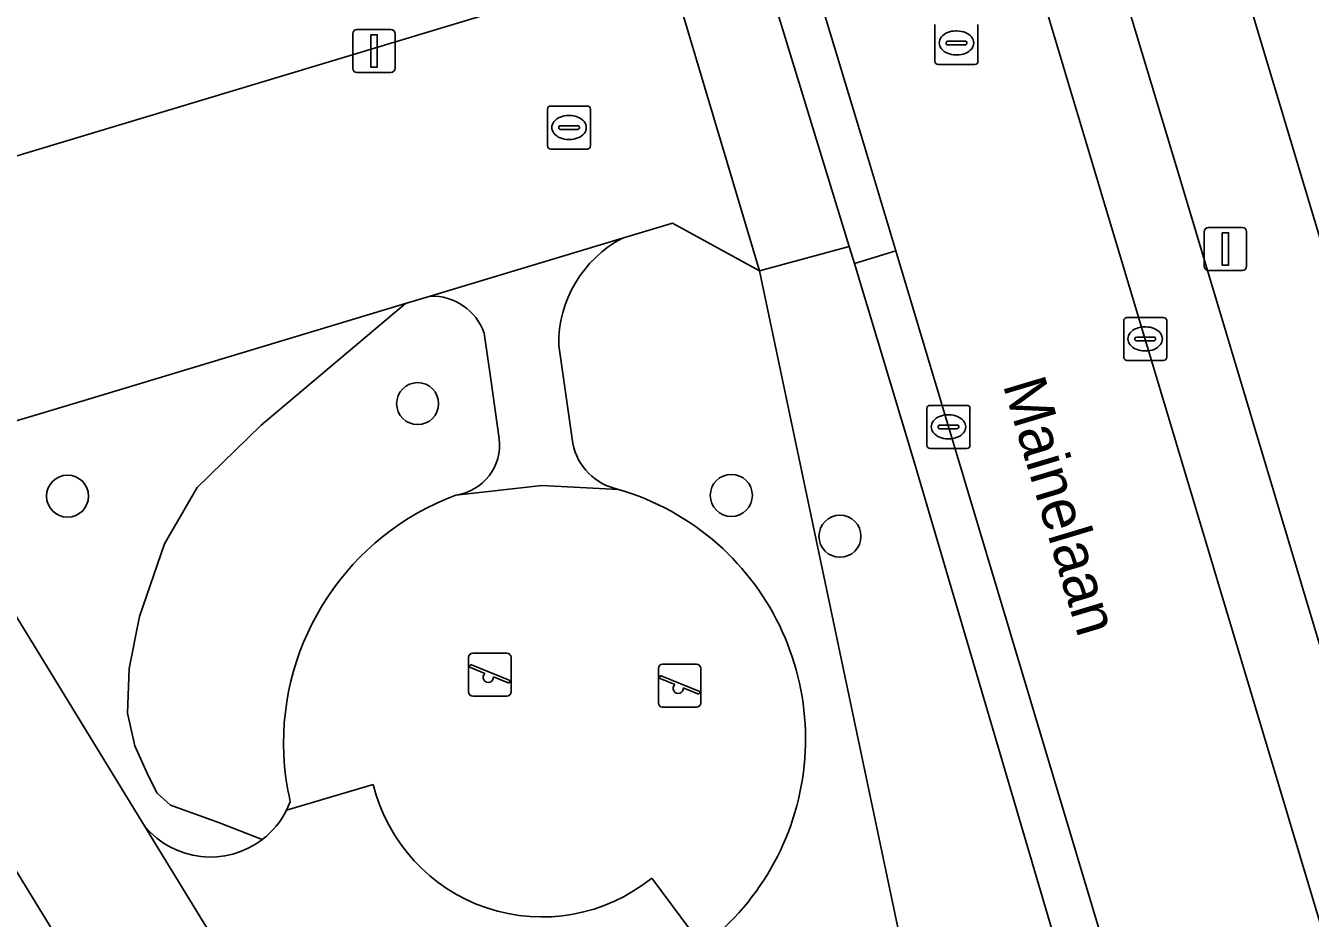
# Model space of a CAD drawing. Extents: x 157767 to 159172, y 387839 to 389425.
# Drawn here: x 158365.56 to 158395.45, y 388467.39 to 388488.15 of the extents above; entities that cross this region are included whole.
import ezdxf

# ---------------------------------------------------------------- set-up
doc = ezdxf.new("R2010")
doc.units = 0
for name, color, linetype in [('IMGEO_Boom', 7, 'Continuous'), ('IMGEO_Erf', 7, 'Continuous'), ('IMGEO_Groenvoorziening', 7, 'Continuous'), ('IMGEO_Kolk', 7, 'Continuous'), ('IMGEO_Lichtmast', 7, 'Continuous'), ('IMGEO_Openbare_ruimte_label', 7, 'Continuous'), ('IMGEO_Parkeervlak_open', 7, 'Continuous'), ('IMGEO_Rijbaan_lokaal_open', 7, 'Continuous'), ('IMGEO_Rioolput', 7, 'Continuous'), ('IMGEO_Speelvoorziening', 7, 'Continuous'), ('IMGEO_Terreindeel_zand', 7, 'Continuous'), ('IMGEO_Voetpad_open', 7, 'Continuous')]:
    doc.layers.add(name, color=color, linetype=linetype)

msp = doc.modelspace()

# ---------------------------------------------------------------- linework, layer by layer
at = {"layer": 'IMGEO_Boom'}
for centre in [(158374.678, 388479.361), (158366.533, 388477.208), (158381.977, 388477.225), (158384.505, 388476.275)]:
    msp.add_circle(centre, 0.489, dxfattribs=at)
at = {"layer": 'IMGEO_Erf'}
for points in [[(158366.103, 388530.873), (158360.131, 388540.602), (158358.142, 388543.842), (158322.626, 388522.238), (158314.356, 388517.207), (158305.25, 388511.668), (158312.315, 388500), (158328.006, 388474.085), (158329.045, 388472.369), (158331.064, 388471.977), (158339.268, 388476.896), (158340.523, 388477.649), (158348.428, 388480.03), (158358.003, 388482.915), (158360.636, 388483.708), (158378.748, 388489.164), (158379.851, 388490.943), (158379.808, 388491.087), (158377.122, 388500)], [(158390.637, 388500), (158406.469, 388447.241), (158417.027, 388450.396), (158425.589, 388452.954), (158430.867, 388454.531), (158430.618, 388455.37), (158425.338, 388453.796), (158423.523, 388459.892), (158421.786, 388465.725), (158420.053, 388471.546), (158418.315, 388477.381), (158416.568, 388483.25), (158414.827, 388489.095)], [(158365.133, 388419.457), (158376.429, 388426.363), (158387.122, 388432.9), (158360.606, 388476.208)]]:
    msp.add_lwpolyline(points, dxfattribs=at)
at = {"layer": 'IMGEO_Groenvoorziening'}
for points in [[(158382.634, 388482.447), (158380.606, 388483.556), (158379.446, 388483.21)], [(158386.228, 388478.005), (158384.839, 388482.622), (158384.721, 388483.015), (158382.634, 388482.447), (158387.837, 388457.747), (158390.881, 388458.608)], [(158387.297, 388457.594), (158387.837, 388457.747), (158382.634, 388482.447)], [(158374.972, 388481.861), (158374.394, 388481.687), (158371.037, 388478.86), (158369.552, 388477.41), (158368.792, 388476.097), (158368.205, 388474.405), (158367.963, 388473.196), (158367.929, 388472.16), (158368.101, 388471.4), (158368.412, 388470.709), (158368.619, 388470.295), (158368.93, 388470.018), (158370.07, 388469.604), (158371.065, 388469.222)], [(158374.394, 388481.687), (158366.919, 388479.436), (158364.221, 388478.624), (158363.886, 388478.411), (158363.169, 388477.953), (158368.328, 388469.526)], [(158371.065, 388469.222), (158370.07, 388469.604), (158368.93, 388470.018), (158368.619, 388470.295), (158368.412, 388470.709), (158368.101, 388471.4), (158367.929, 388472.16), (158367.963, 388473.196), (158368.205, 388474.405), (158368.792, 388476.097), (158369.552, 388477.41), (158371.037, 388478.86), (158374.394, 388481.687)], [(158376.576, 388478.544), (158376.38, 388479.927), (158376.227, 388481.002)], [(158377.962, 388480.716), (158378.286, 388478.43)], [(158391.623, 388459.705), (158386.228, 388478.005)], [(158371.629, 388469.901), (158371.715, 388470.097)]]:
    msp.add_lwpolyline(points, dxfattribs=at)
for centre, radius, start, end in [((158380.73, 388480.757), 2.769, 117.6364, 180.8559), ((158375.01, 388480.57), 1.292, 19.545, 91.6747), ((158375.413, 388478.395), 1.172, 277.3894, 7.2794), ((158379.625, 388478.705), 1.367, 191.6136, 258.4402), ((158377.645, 388471.544), 6.067, 48.604, 73.6714), ((158377.735, 388471.449), 6.178, 110.5748, 182.326), ((158377.653, 388471.56), 6.05, 311.9311, 48.5635), ((158377.808, 388471.505), 6.253, 182.8122, 193.0107), ((158369.848, 388470.806), 1.998, 307.5234, 333.0483), ((158369.855, 388470.799), 1.988, 219.8252, 307.499)]:
    msp.add_arc(centre, radius, start, end, dxfattribs=at)
at = {"layer": 'IMGEO_Kolk'}
for p, q in [((158377.776, 388486.284), (158378.628, 388486.284)), ((158377.701, 388485.358), (158377.701, 388486.21)), ((158378.189, 388486.064), (158378.214, 388486.064)), ((158378.702, 388486.21), (158378.702, 388485.358)), ((158377.96, 388485.778), (158377.96, 388485.79)), ((158378.398, 388485.741), (158378, 388485.741)), ((158378.003, 388485.827), (158378.401, 388485.827)), ((158378.444, 388485.79), (158378.444, 388485.778)), ((158378.212, 388485.504), (158378.187, 388485.504)), ((158378.628, 388485.284), (158377.776, 388485.284)), ((158391.106, 388480.44), (158391.106, 388481.292)), ((158391.181, 388481.366), (158392.033, 388481.366)), ((158391.594, 388481.146), (158391.619, 388481.146)), ((158392.107, 388481.292), (158392.107, 388480.44)), ((158391.365, 388480.86), (158391.365, 388480.872)), ((158391.408, 388480.909), (158391.806, 388480.909)), ((158391.849, 388480.872), (158391.849, 388480.86)), ((158391.803, 388480.823), (158391.405, 388480.823)), ((158391.617, 388480.586), (158391.592, 388480.586)), ((158392.033, 388480.366), (158391.181, 388480.366)), ((158386.529, 388478.394), (158386.529, 388479.246)), ((158386.604, 388479.32), (158387.456, 388479.32)), ((158387.017, 388479.1), (158387.042, 388479.1)), ((158387.53, 388479.246), (158387.53, 388478.394)), ((158386.788, 388478.814), (158386.788, 388478.826)), ((158387.226, 388478.777), (158386.828, 388478.777)), ((158386.831, 388478.863), (158387.229, 388478.863)), ((158387.272, 388478.826), (158387.272, 388478.814)), ((158387.04, 388478.54), (158387.015, 388478.54)), ((158387.456, 388478.32), (158386.604, 388478.32))]:
    msp.add_line(p, q, dxfattribs=at)
for points in [[(158377.776, 388486.284), (158378.628, 388486.284)], [(158377.701, 388485.358), (158377.701, 388486.21)], [(158378.702, 388486.21), (158378.702, 388485.358)], [(158378.628, 388485.284), (158377.776, 388485.284)], [(158391.106, 388480.44), (158391.106, 388481.292)], [(158391.181, 388481.366), (158392.033, 388481.366)], [(158392.107, 388481.292), (158392.107, 388480.44)], [(158392.033, 388480.366), (158391.181, 388480.366)], [(158386.529, 388478.394), (158386.529, 388479.246)], [(158386.604, 388479.32), (158387.456, 388479.32)], [(158387.53, 388479.246), (158387.53, 388478.394)], [(158387.456, 388478.32), (158386.604, 388478.32)]]:
    msp.add_lwpolyline(points, dxfattribs=at)
for centre, radius, start, end in [((158377.778, 388486.208), 0.0765, 91.552, 178.448), ((158377.778, 388486.208), 0.0765, 91.552, 178.448), ((158378.626, 388486.208), 0.0765, 1.552, 88.448), ((158378.626, 388486.208), 0.0765, 1.552, 88.448), ((158378, 388485.787), 0.0403, 85.8775, 175.7526), ((158377.997, 388485.777), 0.0366, 178.938, 274.7102), ((158378.401, 388485.784), 0.043, 264.8664, 352.4533), ((158378.405, 388485.789), 0.0386, 1.7309, 96.639), ((158377.778, 388485.36), 0.0765, 181.552, 268.448), ((158377.778, 388485.36), 0.0765, 181.552, 268.448), ((158378.626, 388485.36), 0.0765, 271.552, 358.448), ((158378.626, 388485.36), 0.0765, 271.552, 358.448), ((158391.183, 388481.29), 0.0765, 91.552, 178.448), ((158391.183, 388481.29), 0.0765, 91.552, 178.448), ((158392.031, 388481.29), 0.0765, 1.552, 88.448), ((158392.031, 388481.29), 0.0765, 1.552, 88.448), ((158391.405, 388480.869), 0.0403, 85.8775, 175.7526), ((158391.402, 388480.859), 0.0366, 178.938, 274.7102), ((158391.806, 388480.866), 0.043, 264.8664, 352.4533), ((158391.81, 388480.871), 0.0386, 1.7309, 96.639), ((158391.183, 388480.442), 0.0765, 181.552, 268.448), ((158391.183, 388480.442), 0.0765, 181.552, 268.448), ((158392.031, 388480.442), 0.0765, 271.552, 358.448), ((158392.031, 388480.442), 0.0765, 271.552, 358.448), ((158386.606, 388479.244), 0.0765, 91.552, 178.448), ((158386.606, 388479.244), 0.0765, 91.552, 178.448), ((158387.454, 388479.244), 0.0765, 1.552, 88.448), ((158387.454, 388479.244), 0.0765, 1.552, 88.448), ((158386.828, 388478.823), 0.0403, 85.8775, 175.7526), ((158386.825, 388478.813), 0.0366, 178.938, 274.7102), ((158387.229, 388478.82), 0.043, 264.8664, 352.4533), ((158387.233, 388478.825), 0.0386, 1.7309, 96.639), ((158386.606, 388478.396), 0.0765, 181.552, 268.448), ((158386.606, 388478.396), 0.0765, 181.552, 268.448), ((158387.454, 388478.396), 0.0765, 271.552, 358.448), ((158387.454, 388478.396), 0.0765, 271.552, 358.448)]:
    msp.add_arc(centre, radius, start, end, dxfattribs=at)
for centre, major_axis, ratio, start_param, end_param in [((158378.188, 388485.784), (-0.387, 0.002), 0.722429, 4.712389, 7.853982), ((158378.213, 388485.784), (-0.39, 0.002), 0.717154, 1.570796, 4.712389), ((158391.593, 388480.866), (-0.387, 0.002), 0.722429, 4.712389, 7.853982), ((158391.618, 388480.866), (-0.39, 0.002), 0.717154, 1.570796, 4.712389), ((158387.016, 388478.82), (-0.387, 0.002), 0.722429, 4.712389, 7.853982), ((158387.041, 388478.82), (-0.39, 0.002), 0.717154, 1.570796, 4.712389)]:
    msp.add_ellipse(centre, major_axis=major_axis, ratio=ratio, start_param=start_param, end_param=end_param, dxfattribs=at)
at = {"layer": 'IMGEO_Lichtmast'}
for p, q in [((158373.267, 388488.066), (158374.057, 388488.066)), ((158374.057, 388488.066), (158373.267, 388488.066)), ((158373.167, 388487.166), (158373.167, 388487.966)), ((158373.167, 388487.966), (158373.167, 388487.166)), ((158374.157, 388487.966), (158374.157, 388487.166)), ((158374.157, 388487.166), (158374.157, 388487.966)), ((158374.057, 388487.066), (158373.267, 388487.066)), ((158373.267, 388487.066), (158374.057, 388487.066)), ((158392.977, 388482.559), (158392.977, 388483.359)), ((158392.977, 388483.359), (158392.977, 388482.559)), ((158393.077, 388483.459), (158393.867, 388483.459)), ((158393.867, 388483.459), (158393.077, 388483.459)), ((158393.967, 388483.359), (158393.967, 388482.559)), ((158393.967, 388482.559), (158393.967, 388483.359)), ((158393.867, 388482.459), (158393.077, 388482.459)), ((158393.077, 388482.459), (158393.867, 388482.459))]:
    msp.add_line(p, q, dxfattribs=at)
for points in [[(158373.587, 388487.941), (158373.737, 388487.941), (158373.737, 388487.191), (158373.587, 388487.191), (158373.587, 388487.941)], [(158393.397, 388483.334), (158393.547, 388483.334), (158393.547, 388482.584), (158393.397, 388482.584), (158393.397, 388483.334)]]:
    msp.add_lwpolyline(points, dxfattribs=at)
for centre, start, end in [((158373.267, 388487.966), 90, 180), ((158373.267, 388487.966), 90, 180), ((158374.057, 388487.966), 0, 90), ((158374.057, 388487.966), 360, 90), ((158373.267, 388487.166), 180, 270), ((158373.267, 388487.166), 180, 270), ((158374.057, 388487.166), 270, 0), ((158374.057, 388487.166), 270, 0), ((158393.077, 388483.359), 90, 180), ((158393.077, 388483.359), 90, 180), ((158393.867, 388483.359), 0, 90), ((158393.867, 388483.359), 360, 90), ((158393.077, 388482.559), 180, 270), ((158393.077, 388482.559), 180, 270), ((158393.867, 388482.559), 270, 0), ((158393.867, 388482.559), 270, 0)]:
    msp.add_arc(centre, 0.1, start, end, dxfattribs=at)
at = {"layer": 'IMGEO_Parkeervlak_open'}
for points in [[(158383.048, 388509.413), (158383.586, 388507.617), (158401.064, 388449.291), (158401.69, 388447.203)], [(158402.584, 388450.649), (158392.348, 388484.817), (158387.769, 388500), (158385.765, 388506.636)]]:
    msp.add_lwpolyline(points, dxfattribs=at)
at = {"layer": 'IMGEO_Rijbaan_lokaal_open'}
for points in [[(158383.586, 388507.617), (158378.766, 388506.154), (158380.632, 388500), (158381.817, 388496.094), (158383.063, 388491.986), (158385.062, 388485.394), (158385.805, 388482.914), (158396.302, 388447.864), (158401.064, 388449.291)], [(158379.446, 388483.21), (158380.606, 388483.556), (158382.634, 388482.447), (158380.065, 388491.06), (158379.808, 388491.087), (158379.851, 388490.943), (158378.748, 388489.164), (158360.636, 388483.708), (158362.294, 388478.208), (158363.813, 388478.659), (158363.886, 388478.411), (158364.221, 388478.624), (158366.919, 388479.436), (158374.394, 388481.687), (158374.972, 388481.861)]]:
    msp.add_lwpolyline(points, close=True, dxfattribs=at)
at = {"layer": 'IMGEO_Rioolput'}
for p, q in [((158386.715, 388487.326), (158386.715, 388488.178)), ((158387.203, 388488.032), (158387.228, 388488.032)), ((158387.716, 388488.178), (158387.716, 388487.326)), ((158386.974, 388487.746), (158386.974, 388487.758)), ((158387.412, 388487.709), (158387.014, 388487.709)), ((158387.017, 388487.795), (158387.415, 388487.795)), ((158387.458, 388487.758), (158387.458, 388487.746)), ((158387.226, 388487.472), (158387.201, 388487.472)), ((158387.642, 388487.252), (158386.79, 388487.252))]:
    msp.add_line(p, q, dxfattribs=at)
for points in [[(158386.715, 388487.326), (158386.715, 388488.178)], [(158387.716, 388488.178), (158387.716, 388487.326)], [(158387.642, 388487.252), (158386.79, 388487.252)]]:
    msp.add_lwpolyline(points, dxfattribs=at)
for centre, radius, start, end in [((158387.014, 388487.755), 0.0403, 85.8775, 175.7526), ((158387.011, 388487.745), 0.0366, 178.938, 274.7102), ((158387.415, 388487.752), 0.043, 264.8664, 352.4533), ((158387.419, 388487.757), 0.0386, 1.7309, 96.639), ((158386.792, 388487.328), 0.0765, 181.552, 268.448), ((158386.792, 388487.328), 0.0765, 181.552, 268.448), ((158387.64, 388487.328), 0.0765, 271.552, 358.448), ((158387.64, 388487.328), 0.0765, 271.552, 358.448)]:
    msp.add_arc(centre, radius, start, end, dxfattribs=at)
for centre, major_axis, ratio, start_param, end_param in [((158387.202, 388487.752), (-0.387, 0.002), 0.722429, 4.712389, 7.853982), ((158387.227, 388487.752), (-0.39, 0.002), 0.717154, 1.570796, 4.712389)]:
    msp.add_ellipse(centre, major_axis=major_axis, ratio=ratio, start_param=start_param, end_param=end_param, dxfattribs=at)
at = {"layer": 'IMGEO_Speelvoorziening'}
for p, q in [((158375.861, 388472.655), (158375.861, 388473.455)), ((158375.861, 388473.455), (158375.861, 388472.655)), ((158375.961, 388473.555), (158376.751, 388473.555)), ((158376.751, 388473.555), (158375.961, 388473.555)), ((158376.851, 388473.455), (158376.851, 388472.655)), ((158376.851, 388472.655), (158376.851, 388473.455)), ((158376.244, 388473.083), (158375.905, 388473.22)), ((158375.93, 388473.28), (158376.806, 388472.927)), ((158380.279, 388472.4), (158380.279, 388473.2)), ((158380.279, 388473.2), (158380.279, 388472.4)), ((158380.379, 388473.3), (158381.169, 388473.3)), ((158381.169, 388473.3), (158380.379, 388473.3)), ((158381.269, 388473.2), (158381.269, 388472.4)), ((158381.269, 388472.4), (158381.269, 388473.2)), ((158376.782, 388472.867), (158376.442, 388473.004)), ((158380.662, 388472.828), (158380.323, 388472.965)), ((158380.348, 388473.025), (158381.224, 388472.672)), ((158376.751, 388472.555), (158375.961, 388472.555)), ((158375.961, 388472.555), (158376.751, 388472.555)), ((158381.2, 388472.612), (158380.86, 388472.749)), ((158381.169, 388472.3), (158380.379, 388472.3)), ((158380.379, 388472.3), (158381.169, 388472.3))]:
    msp.add_line(p, q, dxfattribs=at)
for centre, radius, start, end in [((158375.961, 388473.455), 0.1, 90, 180), ((158375.961, 388473.455), 0.1, 90, 180), ((158376.751, 388473.455), 0.1, 0, 90), ((158376.751, 388473.455), 0.1, 360, 90), ((158375.918, 388473.25), 0.0327, 68.078, 248.078), ((158376.323, 388472.993), 0.12, 130.9928, 5.1632), ((158380.379, 388473.2), 0.1, 90, 180), ((158380.379, 388473.2), 0.1, 90, 180), ((158381.169, 388473.2), 0.1, 0, 90), ((158381.169, 388473.2), 0.1, 360, 90), ((158376.794, 388472.897), 0.0327, 248.078, 68.078), ((158380.336, 388472.995), 0.0327, 68.078, 248.078), ((158380.741, 388472.738), 0.12, 130.9928, 5.1632), ((158375.961, 388472.655), 0.1, 180, 270), ((158375.961, 388472.655), 0.1, 180, 270), ((158376.751, 388472.655), 0.1, 270, 0), ((158376.751, 388472.655), 0.1, 270, 0), ((158381.212, 388472.642), 0.0327, 248.078, 68.078), ((158380.379, 388472.4), 0.1, 180, 270), ((158380.379, 388472.4), 0.1, 180, 270), ((158381.169, 388472.4), 0.1, 270, 0), ((158381.169, 388472.4), 0.1, 270, 0)]:
    msp.add_arc(centre, radius, start, end, dxfattribs=at)
at = {"layer": 'IMGEO_Terreindeel_zand'}
for points in [[(158379.351, 388477.366), (158377.572, 388477.455), (158375.564, 388477.233)], [(158371.715, 388470.097), (158371.629, 388469.901), (158373.646, 388470.501)], [(158380.125, 388468.323), (158381.457, 388466.539)]]:
    msp.add_lwpolyline(points, dxfattribs=at)
for centre, radius, start, end in [((158377.645, 388471.544), 6.067, 48.604, 73.6714), ((158377.735, 388471.449), 6.178, 110.5748, 182.326), ((158377.653, 388471.56), 6.05, 311.9311, 48.5635), ((158377.808, 388471.505), 6.253, 182.8122, 193.0107), ((158377.574, 388471.461), 4.044, 193.7377, 309.1009)]:
    msp.add_arc(centre, radius, start, end, dxfattribs=at)
at = {"layer": 'IMGEO_Voetpad_open'}
for points in [[(158367.07, 388407.759), (158372.214, 388410.527), (158402.668, 388428.951), (158410.448, 388433.658), (158407.565, 388442.696), (158406.469, 388447.241), (158390.637, 388500), (158386.842, 388512.645), (158385.104, 388518.438)], [(158371.804, 388517.649), (158377.122, 388500), (158379.808, 388491.087), (158380.065, 388491.06), (158382.634, 388482.447), (158384.721, 388483.015), (158382.067, 388491.685), (158383.063, 388491.986), (158381.817, 388496.094)], [(158385.765, 388506.636), (158387.769, 388500), (158392.348, 388484.817), (158402.584, 388450.649)], [(158379.446, 388483.21), (158374.972, 388481.861)], [(158398.313, 388441.15), (158397.105, 388445.182), (158396.302, 388447.864), (158385.805, 388482.914), (158384.839, 388482.622), (158386.228, 388478.005), (158391.623, 388459.705), (158392.578, 388456.466), (158397.262, 388441.093)], [(158376.227, 388481.002), (158376.38, 388479.927), (158376.576, 388478.544)], [(158378.286, 388478.43), (158377.962, 388480.716)], [(158375.564, 388477.233), (158377.572, 388477.455), (158379.351, 388477.366)], [(158373.646, 388470.501), (158371.629, 388469.901)], [(158368.328, 388469.526), (158371.364, 388464.566)], [(158381.457, 388466.539), (158380.125, 388468.323)]]:
    msp.add_lwpolyline(points, dxfattribs=at)
for points in [[(158384.721, 388483.015), (158384.839, 388482.622), (158385.805, 388482.914), (158385.062, 388485.394), (158383.063, 388491.986), (158382.067, 388491.685)], [(158368.328, 388469.526), (158363.169, 388477.953), (158360.606, 388476.208), (158387.122, 388432.9), (158389.777, 388434.491), (158389.076, 388435.636), (158380.059, 388450.365), (158377.747, 388454.141), (158371.364, 388464.566)]]:
    msp.add_lwpolyline(points, close=True, dxfattribs=at)
for centre, radius, start, end in [((158380.73, 388480.757), 2.769, 117.6364, 180.8559), ((158375.01, 388480.57), 1.292, 19.545, 91.6747), ((158375.413, 388478.395), 1.172, 277.3894, 7.2794), ((158379.625, 388478.705), 1.367, 191.6136, 258.4402), ((158377.574, 388471.461), 4.044, 193.7377, 309.1009), ((158369.848, 388470.806), 1.998, 307.5234, 333.0483), ((158369.855, 388470.799), 1.988, 219.8252, 307.499)]:
    msp.add_arc(centre, radius, start, end, dxfattribs=at)

# ---------------------------------------------------------------- texts
at = {"layer": 'IMGEO_Openbare_ruimte_label'}
msp.add_text('Mainelaan', height=1, rotation=286.6773, dxfattribs=at).set_placement((158388.288, 388479.8))

doc.saveas('drawing.dxf')
